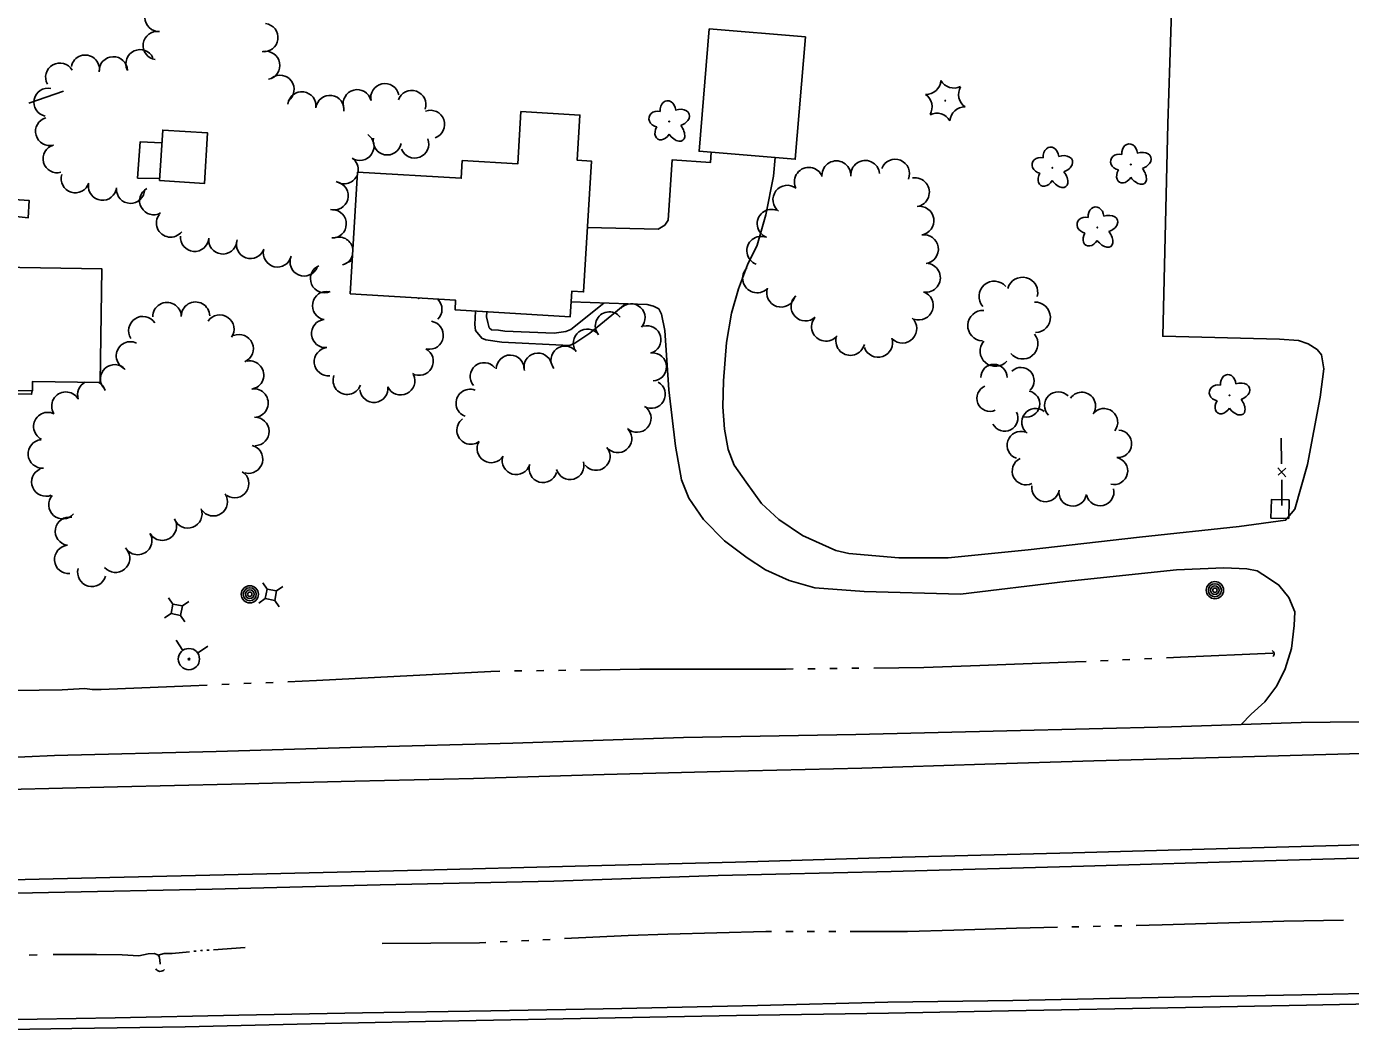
# Model space of a CAD drawing. Extents: x 588843 to 2552415, y 180129 to 269402.
# Drawn here: x 600900.8 to 601242.8, y 183490.3 to 183750.3 of the extents above; entities that cross this region are included whole.
import ezdxf

# ---------------------------------------------------------------- set-up
doc = ezdxf.new("R2010")
doc.units = 0
for name, color, linetype in [('E_BLD', 7, 'Continuous'), ('E_BLD_HvyDash', 7, 'Continuous'), ('E_DRN', 7, 'Continuous'), ('E_DWY', 7, 'Continuous'), ('E_FEN_P', 7, 'Continuous'), ('E_LAND_TreeLine_P', 7, 'Continuous'), ('E_LAND_Vegetation', 7, 'Continuous'), ('E_MISCPROP', 7, 'Continuous'), ('E_PATH_Sidewalk', 7, 'Continuous'), ('E_RDWY', 7, 'Continuous'), ('E_RDWY_Gravel', 7, 'Continuous'), ('E_STRUCT', 7, 'Continuous'), ('E_UTL_AG_Bold', 7, 'Continuous'), ('E_UTL_WHydrant', 7, 'Continuous'), ('E_WTR_P', 7, 'Continuous')]:
    doc.layers.add(name, color=color, linetype=linetype)

# ---------------------------------------------------------------- blocks, each defined once
blk = doc.blocks.new('CULV2_4')
at = {"layer": 'E_DRN'}
blk.add_arc((65, 48), 80.7, 216.8699, 323.1301, dxfattribs=at)
blk = doc.blocks.new('POLE_3')
at = {"layer": 'E_MISCPROP'}
for radius in [14.6, 11, 7.32, 3.66]:
    blk.add_circle((0, 0), radius, dxfattribs=at)
blk = doc.blocks.new('DTRE_4')
at = {"layer": 'E_LAND_Vegetation'}
blk.add_circle((-0.6, 0), 0.601, dxfattribs=at)
for centre, major_axis, ratio in [((-6.1, 17.5), (4.5, -16.3), 0.782863), ((13.3, 9), (-17.3, -9.6), 0.691916), ((-19.3, 0.5), (16.2, -0.4), 0.832022), ((-8.2, -17.2), (5.9, 15.9), 0.716896), ((11.6, -12.2), (-16.4, 15), 0.560249)]:
    blk.add_ellipse(centre, major_axis=major_axis, ratio=ratio, start_param=1.570796, end_param=4.712389, dxfattribs=at)
blk = doc.blocks.new('CTRE_4')
at = {"layer": 'E_LAND_Vegetation'}
blk.add_circle((0, 0), 0.733, dxfattribs=at)
for centre, start, end in [((-39.3, 29.4), 280.2067, 5.9716), ((5.9, 49), 220.2113, 305.9762), ((45.4, 19.3), 160.2113, 245.9762), ((-45.4, -19.3), 340.2113, 65.9762), ((39.5, -29.6), 100.2511, 185.9272), ((-5.9, -49), 40.2113, 125.9762)]:
    blk.add_arc(centre, 25.8, start, end, dxfattribs=at)
blk = doc.blocks.new('HYD_3')
at = {"layer": 'E_UTL_WHydrant'}
for p, q in [((-12.6, 12.6), (-27.3, 27.3)), ((12.6, 12.6), (27.3, 27.3))]:
    blk.add_line(p, q, dxfattribs=at)
for radius in [18, 1.38]:
    blk.add_circle((0, 0), radius, dxfattribs=at)
blk = doc.blocks.new('PED_3')
at = {"layer": 'E_UTL_AG_Bold'}
for p, q in [((-8.2, 8.2), (-17.5, 17.5)), ((8.2, 8.2), (17.5, 17.5)), ((-8.2, -8.2), (-17.5, -17.5)), ((8.2, -8.2), (17.5, -17.5))]:
    blk.add_line(p, q, dxfattribs=at)
blk.add_lwpolyline([(-8.2, -8.2), (8.2, -8.2), (8.2, 8.2), (-8.2, 8.2)], close=True, dxfattribs=at)

msp = doc.modelspace()

# ---------------------------------------------------------------- linework, layer by layer
at = {"layer": 'E_BLD'}
for points in [[(601077.17, 183749.7), (601102.01, 183747.63), (601099.38, 183716.01), (601074.53, 183718.08)], [(600984.42, 183681.19), (600986.31, 183712.7), (601013.1, 183711.1), (601013.37, 183715.64), (601027.69, 183714.78), (601028.5, 183728.32), (601043.75, 183727.4), (601043.06, 183715.76), (601046.72, 183715.54), (601044.7, 183681.72), (601041.67, 183681.9), (601041.27, 183675.31), (601011.51, 183677.09), (601011.66, 183679.56)], [(600935.12, 183710.48), (600935.97, 183723.55), (600947.59, 183722.79), (600946.74, 183709.72)], [(600893.71, 183688.08), (600920.29, 183687.67), (600919.83, 183658.31), (600902.36, 183658.59), (600902.32, 183656.13), (600894.41, 183656.25), (600894.45, 183659.05), (600855.16, 183659.66), (600855.94, 183709.73), (600887.73, 183709.23), (600887.69, 183706.96), (600894, 183706.87)]]:
    msp.add_lwpolyline(points, close=True, dxfattribs=at)
at = {"layer": 'E_BLD_HvyDash'}
msp.add_lwpolyline([(600902.27, 183656.13), (600902.12, 183655.26), (600869.37, 183655.78), (600869.3, 183659.44)], dxfattribs=at)
at = {"layer": 'E_DWY'}
for points in [[(601094.16, 183716.44), (601093.78, 183711.63), (601091.76, 183701.62), (601089.59, 183693.78), (601087.02, 183688.73), (601084.76, 183682.52), (601082.91, 183676.2), (601081.67, 183668.64), (601080.85, 183658.72), (601080.71, 183652.03), (601081.14, 183646.25), (601082.03, 183640.99), (601083.57, 183636.93), (601086.74, 183632.53), (601090.67, 183627.06), (601095.19, 183622.93), (601101.3, 183618.78), (601109.84, 183614.92), (601113.24, 183614.09), (601126.18, 183612.96), (601138.89, 183612.97), (601159.54, 183615.05), (601188.31, 183618.3), (601214.07, 183621.11), (601226.05, 183622.71), (601226.54, 183623.32), (601228.44, 183625.57), (601231.75, 183637.15), (601234.96, 183654.52), (601235.92, 183661.84), (601235.31, 183665.42), (601234.19, 183666.8), (601231.93, 183668.28), (601229.41, 183669.19), (601224.47, 183669.49), (601194.35, 183670.24), (601195.67, 183725.19), (601196.94, 183764.89)], [(601045.69, 183698.36), (601063.94, 183697.96), (601065.71, 183698.97), (601066.59, 183700.22), (601067.61, 183715.85), (601077.46, 183715.15), (601077.64, 183717.82)], [(601041.5, 183679.13), (601061.16, 183678.46), (601062.74, 183678.03), (601064.15, 183677.32), (601064.84, 183675.95), (601065.71, 183671.76), (601066.7, 183656.43), (601068.43, 183641.85), (601069.99, 183633.2), (601071.87, 183628.41), (601075.67, 183622.87), (601081.11, 183617.41), (601086.94, 183613.02), (601091.73, 183609.88), (601097.8, 183607.13), (601104.45, 183605.29), (601117.21, 183604.33), (601142.11, 183603.63), (601169.19, 183606.92), (601197.88, 183609.88), (601210.1, 183610.45), (601216.02, 183610.2), (601218.75, 183609.66), (601221.65, 183607.78), (601224.35, 183605.97), (601226.87, 183602.71), (601228.42, 183599.08), (601228.28, 183595.48), (601227.61, 183589.58), (601225.93, 183584.28), (601223.78, 183579.96), (601220.7, 183575.8), (601217.15, 183572.61), (601214.55, 183569.91)]]:
    msp.add_lwpolyline(points, dxfattribs=at)
at = {"layer": 'E_FEN_P'}
for p, q in [((601224.08, 183636.25), (601226.14, 183633.95)), ((601226.11, 183636.17), (601224.15, 183634.4))]:
    msp.add_line(p, q, dxfattribs=at)
for points in [[(600910.36, 183733.62), (600901.39, 183730.47)], [(601224.92, 183643.96), (601225, 183637.29)], [(601225.06, 183633.16), (601225.14, 183626.49)]]:
    msp.add_lwpolyline(points, dxfattribs=at)
at = {"layer": 'E_LAND_TreeLine_P'}
for centre, radius, start, end in [((600935.04, 183752.64), 3.65, 91.2322, 271.2322), ((600934.57, 183745.38), 3.65, 82.1276, 262.1276), ((600962.1, 183747.44), 3.65, 262.663, 82.663), ((600930.12, 183740.68), 3.65, 25.2965, 205.2965), ((600909.37, 183737.21), 3.65, 29.5329, 209.5329), ((600915.97, 183739.29), 3.65, 349.2965, 169.2965), ((600923.21, 183738.85), 3.65, 1.8869, 181.8869), ((600962.61, 183740.24), 3.65, 281.098, 101.098), ((600966.29, 183734.06), 3.65, 305.6054, 125.6054), ((600906.34, 183730.74), 3.65, 78.347, 258.347), ((600993.37, 183731.9), 3.65, 11.8828, 191.8828), ((600971.93, 183729.78), 3.65, 352.663, 172.663), ((600979.17, 183728.85), 3.65, 352.663, 172.663), ((600986.25, 183730.34), 3.65, 14.912, 194.912), ((601000.32, 183730.14), 3.65, 341.0647, 161.0647), ((601005.14, 183725), 3.65, 290.0706, 110.0706), ((600906.77, 183723.18), 3.65, 105.4967, 285.4967), ((600986.92, 183719.35), 3.65, 236.098, 56.098), ((600993.97, 183720.76), 3.65, 168.6185, 348.6185), ((601001.07, 183719.94), 3.65, 200.7867, 20.7867), ((600908.72, 183716.14), 3.65, 105.4967, 285.4967), ((600982.85, 183713.29), 3.65, 350.559, 56.098), ((601102.89, 183710.16), 3.73, 22.4079, 202.4079), ((601110.01, 183711.85), 3.73, 359.9092, 179.9092), ((601117.47, 183711.96), 3.73, 5.3874, 185.3874), ((601125.19, 183712.26), 3.73, 338.1927, 158.1927), ((600913.4, 183710.96), 3.65, 162.4875, 342.4875), ((600980.26, 183706.55), 3.65, 254.5329, 74.5329), ((600982.85, 183713.29), 3.65, 236.098, 339.399), ((601130.31, 183707.48), 3.73, 279.1565, 99.1565), ((600920.42, 183709.05), 3.65, 173.5055, 353.5055), ((600927.68, 183708.24), 3.65, 177.7734, 357.7734), ((600933.64, 183705.29), 3.65, 119.5329, 299.5329), ((601097.36, 183705.54), 3.73, 52.7315, 232.7315), ((601131.48, 183700.12), 3.73, 278.874, 98.874), ((600938, 183699.52), 3.65, 142.1528, 322.1528), ((600979.76, 183699.3), 3.65, 268.5692, 88.5692), ((601093.29, 183699.32), 3.73, 69.0926, 249.0926), ((601132.63, 183692.75), 3.73, 278.874, 98.874), ((600944.23, 183695.83), 3.65, 175.0244, 355.0244), ((600951.49, 183695.15), 3.65, 173.1486, 353.1486), ((600958.67, 183693.96), 3.65, 160.2965, 340.2965), ((600981.51, 183692.23), 3.65, 9.029, 104.912), ((601090.62, 183692.35), 3.73, 69.0926, 249.0926), ((600965.62, 183691.79), 3.65, 166.5783, 346.5783), ((600972.52, 183689.48), 3.65, 156.8369, 336.8369), ((600981.51, 183692.23), 3.65, 284.912, 344.122), ((600985.47, 183686.14), 3.65, 98.5338, 124.7273), ((600977.78, 183685.15), 3.65, 113.5239, 293.5239), ((601089.52, 183685.23), 3.73, 133.5692, 313.5692), ((601133.15, 183685.39), 3.73, 261.1149, 81.1149), ((601095.74, 183681.53), 3.73, 161.5972, 341.5972), ((601150.82, 183680.55), 3.95, 40.8428, 220.8428), ((601158.1, 183681.56), 3.95, 344.5329, 164.5329), ((600978.32, 183678.18), 3.65, 79.5754, 259.5754), ((600991.34, 183682.11), 3.65, 333.223, 335.1522), ((601004.48, 183677.26), 3.65, 128.2538, 133.9537), ((600998.42, 183680.57), 3.65, 351.4859, 353.1039), ((601004.48, 183677.26), 3.65, 313.9537, 44.8971), ((601102.03, 183677.94), 3.73, 132.7055, 312.7055), ((601131.3, 183678.2), 3.73, 250.5877, 70.5877), ((600937.1, 183675.35), 3.67, 0.8468, 180.8468), ((600944.45, 183675.46), 3.67, 0.8468, 180.8468), ((601051.36, 183672.94), 3.62, 38.9952, 218.9952), ((601056.98, 183675.01), 3.62, 317.9679, 137.9679), ((601147.9, 183673.01), 3.95, 87.5275, 267.5275), ((601161.35, 183675.14), 3.95, 272.0585, 92.0585), ((600930.84, 183671.72), 3.67, 33.347, 213.347), ((600950.73, 183672.09), 3.67, 325.3539, 145.3539), ((600978.06, 183670.96), 3.65, 95.5704, 275.5704), ((601004.81, 183670.53), 3.65, 260.5419, 80.5419), ((601061.07, 183669.38), 3.62, 284.6743, 104.6743), ((601107.34, 183672.73), 3.73, 140.2284, 320.2284), ((601127.06, 183672.24), 3.73, 226.5534, 46.5534), ((600955.72, 183667.05), 3.67, 293.4174, 113.4174), ((601045.66, 183668.49), 3.62, 37.229, 217.229), ((601113.62, 183669.04), 3.73, 166.1695, 346.1695), ((601120.8, 183668.58), 3.73, 198.7486, 18.7486), ((601151.1, 183666.43), 3.95, 139.1867, 319.1867), ((601158.15, 183668.32), 3.95, 218.9952, 38.9952), ((600927.65, 183665.19), 3.67, 64.4082, 244.4082), ((600978.77, 183663.69), 3.65, 95.5704, 275.5704), ((601002.23, 183663.8), 3.65, 241.2084, 61.2084), ((601032.92, 183662.29), 3.62, 14.1107, 194.1107), ((601039.9, 183664.12), 3.62, 37.229, 217.229), ((601062.51, 183662.33), 3.62, 272.4608, 92.4608), ((600923.55, 183659.26), 3.67, 41.7044, 221.7044), ((600958.41, 183660.24), 3.67, 279.1001, 99.1001), ((601019.02, 183659.83), 3.62, 39.5409, 219.5409), ((601025.76, 183661.78), 3.62, 359.1538, 179.1538), ((601150.72, 183659.59), 3.4, 0.057, 180.057), ((601157.71, 183658.81), 3.4, 313.5692, 133.5692), ((600983.63, 183658.87), 3.65, 159.7693, 339.7693), ((600997.47, 183658.73), 3.65, 205.348, 25.348), ((600910.96, 183652.2), 3.67, 30.8651, 210.8651), ((600917.65, 183655.12), 3.67, 117.6175, 197.6442), ((600917.65, 183655.12), 3.67, 17.6442, 60.5968), ((600959.57, 183652.99), 3.67, 279.1001, 99.1001), ((600990.53, 183656.81), 3.65, 186.3343, 6.3343), ((601015.38, 183652.96), 3.62, 69.3385, 249.3385), ((601062.2, 183655.25), 3.62, 240.9059, 60.9059), ((601149.72, 183654.25), 3.4, 113.1927, 293.1927), ((601159.14, 183652.78), 3.4, 258.347, 78.347), ((601167.33, 183652.35), 3.56, 44.2765, 224.2765), ((601173.42, 183652.24), 3.56, 324.734, 144.734), ((600906.29, 183646.93), 3.67, 64.0414, 244.0414), ((600959.78, 183645.65), 3.67, 271.3913, 91.3913), ((601015.59, 183645.97), 3.62, 125.8731, 305.8731), ((601058.52, 183649.06), 3.62, 226.5534, 46.5534), ((601153.49, 183649.11), 3.4, 206.8066, 26.8066), ((601161.49, 183648.02), 3.56, 52.2839, 232.2839), ((601179.14, 183648.02), 3.56, 321.913, 141.913), ((601053.54, 183643.81), 3.62, 219.1704, 39.1704), ((601157.68, 183642.1), 3.56, 70.9566, 250.9566), ((601182.73, 183642.48), 3.56, 265.8428, 85.8428), ((600904.86, 183639.86), 3.67, 95.089, 275.089), ((600958.17, 183638.5), 3.67, 256.124, 76.124), ((601020.83, 183641.2), 3.62, 148.5875, 328.5875), ((601027.31, 183638.12), 3.62, 163.4913, 343.4913), ((601047.94, 183639.24), 3.62, 219.1704, 39.1704), ((601159, 183635.42), 3.56, 115.7188, 295.7188), ((601181.71, 183635.47), 3.56, 256.9189, 76.9189), ((600905.77, 183632.58), 3.67, 112.6901, 292.6901), ((600954.55, 183632.18), 3.67, 237.0857, 57.0857), ((601034.24, 183636.06), 3.62, 163.4913, 343.4913), ((601041.2, 183636.85), 3.62, 195.6922, 15.6922), ((601164.06, 183631.07), 3.56, 170.7031, 350.7031), ((600910.18, 183626.74), 3.67, 139.1867, 319.1867), ((600949.05, 183627.49), 3.67, 214.1068, 34.1068), ((601171.08, 183629.92), 3.56, 170.7031, 350.7031), ((601178.15, 183630.01), 3.56, 193.1434, 13.1434), ((600942.46, 183624.35), 3.67, 200.7867, 20.7867), ((600911.88, 183619.87), 3.67, 80.5419, 260.5419), ((600935.87, 183621.17), 3.67, 210.2968, 30.2968), ((600929.52, 183617.47), 3.67, 210.2968, 30.2968), ((600911.7, 183612.58), 3.67, 94.7578, 274.7578), ((600923.8, 183612.87), 3.67, 219.5409, 39.5409), ((600917.66, 183609.23), 3.67, 164.5329, 344.5329)]:
    msp.add_arc(centre, radius, start, end, dxfattribs=at)
at = {"layer": 'E_PATH_Sidewalk'}
for points in [[(600935.15, 183711.03), (600929.47, 183711.14), (600930.11, 183720.46), (600935.75, 183720.24)], [(600897.6, 183705.61), (600901.49, 183705.32), (600901.23, 183700.89), (600897.35, 183701.32)], [(601016.78, 183676.77), (601016.59, 183673.26), (601016.8, 183671.71), (601018.4, 183669.77), (601019.46, 183669.37), (601023.57, 183668.77), (601041.05, 183667.88), (601042.48, 183668.44), (601046.29, 183671.02), (601052.92, 183676.45), (601055.55, 183678.66)], [(601049.94, 183678.85), (601041.45, 183672.04), (601040.11, 183671.45), (601037.13, 183671.1), (601024.33, 183671.54), (601022.69, 183671.79), (601020.92, 183671.95), (601020.31, 183672.44), (601019.95, 183673.83), (601019.61, 183675.31), (601019.75, 183676.59)]]:
    msp.add_lwpolyline(points, dxfattribs=at)
at = {"layer": 'E_RDWY'}
for points in [[(600552.79, 183564.21), (600581.74, 183561.54), (600608.96, 183559.57), (600641.57, 183557.38), (600674.19, 183555.61), (600705.51, 183554.21), (600731.63, 183553.28), (600755.84, 183552.78), (600781.15, 183552.39), (600806.17, 183552.09), (600834.78, 183552.08), (600867.06, 183552.54), (600895.84, 183553.12), (600924.32, 183553.79), (600953.78, 183554.5), (600985.61, 183555.3), (601016.24, 183556.01), (601050.05, 183557.01), (601079.96, 183557.81), (601116.61, 183558.67), (601148.4, 183559.7), (601176.51, 183560.57), (601211.89, 183561.46), (601245.7, 183562.46)], [(600543.69, 183541.74), (600577.15, 183538.78), (600607.43, 183536.27), (600641.01, 183534.14), (600668.59, 183532.7), (600699.37, 183531.23), (600727.26, 183530.14), (600756.95, 183529.39), (600787.06, 183528.97), (600818.09, 183528.82), (600850.96, 183529.12), (600885.68, 183529.55), (600922.33, 183530.41), (600962.86, 183531.37), (601002.83, 183532.27), (601042.54, 183533.35), (601083.94, 183534.39), (601126.99, 183535.61), (601171.1, 183536.75), (601217.37, 183538.04), (601255.58, 183539.11), (601292.91, 183540.1)], [(600553.86, 183501.82), (600586.51, 183498.99), (600613.11, 183497.08), (600646.09, 183495.03), (600675.42, 183493.56), (600702.77, 183492.42), (600735.07, 183491.44), (600761.82, 183490.89), (600790.93, 183490.58), (600822.89, 183490.34), (600846.02, 183490.47), (600879.77, 183490.83), (600912.49, 183491.36), (600941.82, 183491.85), (600977.98, 183492.63), (601012.48, 183493.32), (601048.41, 183494.05), (601084.21, 183494.71), (601123.5, 183495.38), (601154.49, 183495.96), (601200.25, 183496.8), (601231.47, 183497.43), (601261.16, 183498.03), (601284.37, 183498.47)]]:
    msp.add_lwpolyline(points, dxfattribs=at)
at = {"layer": 'E_RDWY_Gravel'}
for points in [[(600546.81, 183572.7), (600582.11, 183569.44), (600623.08, 183566.22), (600660.43, 183563.79), (600696.65, 183562.31), (600734.52, 183561.02), (600768.56, 183560.14), (600799.09, 183559.7), (600831.5, 183559.92), (600869.59, 183560.17), (600907.99, 183561.93), (600949.81, 183562.96), (600987.4, 183564.09), (601026.45, 183565.14), (601070.54, 183566.61), (601070.54, 183566.61), (601115.05, 183567.32), (601154.08, 183568.27), (601196.56, 183569.33), (601230.07, 183570.41), (601260.07, 183570.76), (601288.51, 183572.07), (601297.46, 183572.38)], [(600356.34, 183561.75), (600383.44, 183557.71), (600430.09, 183550.8), (600469.67, 183545.73), (600514.49, 183540.8), (600560.36, 183536.38), (600605.76, 183532.75), (600651.54, 183530.05), (600695.11, 183527.95), (600740.43, 183526.05), (600780.34, 183525.08), (600824.57, 183524.96), (600865.06, 183525.64), (600906.5, 183526.51), (600948.74, 183527.39), (600992.18, 183528.5), (601037.04, 183529.44), (601079.45, 183530.95), (601124.21, 183531.93), (601173.85, 183533.36), (601220.62, 183534.68), (601259.88, 183535.82), (601293.17, 183536.68)], [(600539.31, 183505.74), (600572.85, 183502.56), (600602.29, 183500.29), (600627.31, 183498.6), (600653.15, 183497.11), (600683.04, 183495.7), (600712.99, 183494.5), (600743.99, 183493.54), (600771.97, 183493.1), (600800.54, 183492.82), (600830.16, 183492.79), (600862.54, 183493.31), (600893.34, 183493.61), (600923.67, 183494.15), (600955.65, 183494.78), (600987.63, 183495.41), (601020.78, 183495.93), (601054.62, 183496.58), (601089.68, 183497.34), (601123.35, 183498.15), (601155.6, 183498.6), (601197.24, 183499.49), (601230.29, 183500.04), (601262.3, 183500.77)]]:
    msp.add_lwpolyline(points, dxfattribs=at)
at = {"layer": 'E_STRUCT'}
msp.add_lwpolyline([(601222.28, 183623.28), (601222.39, 183628.06), (601226.98, 183627.96), (601226.87, 183623.17)], close=True, dxfattribs=at)
at = {"layer": 'E_WTR_P'}
for points in [[(601191.53, 183586.99), (601189.64, 183586.91)], [(601222.73, 183588.34), (601198.96, 183587.34), (601195.31, 183587.17)], [(601023.11, 183583.7), (601020.78, 183583.67), (600995.7, 183582.35)], [(601028.79, 183583.79), (601026.9, 183583.76)], [(601034.47, 183583.87), (601032.58, 183583.84)], [(601040.15, 183583.95), (601038.25, 183583.93)], [(601071.38, 183584.24), (601059.28, 183584.23), (601043.93, 183584.01)], [(601098.83, 183584.28), (601096.98, 183584.26), (601071.38, 183584.24)], [(601104.51, 183584.35), (601102.61, 183584.32)], [(601110.18, 183584.41), (601108.29, 183584.39)], [(601115.86, 183584.47), (601113.97, 183584.45)], [(601147.08, 183585.18), (601132.65, 183584.65), (601119.65, 183584.51)], [(601174.51, 183586.21), (601171.81, 183586.09), (601147.08, 183585.18)], [(601180.19, 183586.47), (601178.29, 183586.39)], [(601185.86, 183586.73), (601183.97, 183586.65)], [(600947.48, 183580.09), (600943.28, 183579.91), (600920.06, 183578.97)], [(600953.16, 183580.34), (600951.27, 183580.26)], [(600958.83, 183580.58), (600956.94, 183580.5)], [(600964.5, 183580.82), (600962.61, 183580.74)], [(600995.7, 183582.35), (600975.7, 183581.3), (600968.29, 183580.98)], [(600886.05, 183578.58), (600910.03, 183578.93), (600915.88, 183579.23), (600917.72, 183578.94), (600920.06, 183578.97)], [(601187.45, 183518.03), (601194.14, 183518.19), (601214.22, 183518.77)], [(601214.22, 183518.77), (601225.58, 183519.1), (601241, 183519.4)], [(601039.75, 183514.6), (601056.26, 183515.44), (601066.5, 183515.72)], [(601066.51, 183515.72), (601091.77, 183516.4), (601093.28, 183516.4)], [(601096.97, 183516.4), (601098.82, 183516.4)], [(601102.51, 183516.4), (601104.36, 183516.4)], [(601108.05, 183516.4), (601109.9, 183516.4)], [(601113.59, 183516.41), (601128.4, 183516.41), (601140.37, 183516.78)], [(601140.37, 183516.78), (601156.51, 183517.28), (601167.14, 183517.54)], [(601170.83, 183517.63), (601172.68, 183517.67)], [(601176.37, 183517.76), (601178.22, 183517.8)], [(601181.91, 183517.89), (601183.76, 183517.94)], [(600957.25, 183512.29), (600949.08, 183511.73)], [(600992.68, 183513.38), (601017.81, 183513.48), (601019.46, 183513.56)], [(601023.15, 183513.75), (601024.99, 183513.85)], [(601028.68, 183514.03), (601030.53, 183514.13)], [(601034.22, 183514.32), (601036.06, 183514.41)], [(600901.5, 183510.33), (600903.55, 183510.38)], [(600907.66, 183510.47), (600909.66, 183510.51), (600918.85, 183510.53), (600925.54, 183510.39), (600929.85, 183510.16), (600932.24, 183510.67), (600933.76, 183510.78), (600934.73, 183510.41), (600935.04, 183510), (600935.22, 183509.1), (600935.34, 183508)], [(600942.89, 183511.21), (600938.46, 183510.77), (600936.31, 183510.72), (600934.79, 183510.33)], [(600944.58, 183511.38), (600944.01, 183511.32)], [(600946.26, 183511.54), (600945.82, 183511.51), (600945.7, 183511.49)], [(600947.95, 183511.65), (600947.39, 183511.61)]]:
    msp.add_lwpolyline(points, dxfattribs=at)

# ---------------------------------------------------------------- block references
at = {"layer": 'E_DRN'}
for p, xscale, yscale, rotation in [((601222.81, 183587.46), 0.012139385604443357, 0.012139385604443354, 97.7314975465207), ((600934.16, 183506.83), 0.017821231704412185, 0.017821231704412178, -5.1622465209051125)]:
    msp.add_blockref('CULV2_4', p, dxfattribs=dict(at, xscale=xscale, yscale=yscale, rotation=rotation))
at = {"layer": 'E_LAND_Vegetation', "xscale": 0.1524003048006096, "yscale": 0.1524003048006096, "rotation": -10.602578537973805}
for name, p in [('CTRE_4', (601138.16, 183731.14)), ('DTRE_4', (601066.91, 183725.75)), ('DTRE_4', (601186.18, 183714.62)), ('DTRE_4', (601165.88, 183713.78)), ('DTRE_4', (601177.52, 183698.33)), ('DTRE_4', (601211.66, 183654.98))]:
    msp.add_blockref(name, p, dxfattribs=at)
at = {"layer": 'E_MISCPROP', "xscale": 0.1524003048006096, "yscale": 0.15240030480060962, "rotation": -15.467092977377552}
for p in [(600958.48, 183603.58), (601207.81, 183604.64)]:
    msp.add_blockref('POLE_3', p, dxfattribs=at)
at = {"layer": 'E_UTL_AG_Bold', "xscale": 0.1524003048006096, "yscale": 0.1524003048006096, "rotation": -10.602578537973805}
for p in [(600963.94, 183603.46), (600939.59, 183599.59)]:
    msp.add_blockref('PED_3', p, dxfattribs=at)
at = {"layer": 'E_UTL_WHydrant', "xscale": 0.1524003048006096, "yscale": 0.1524003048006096, "rotation": -10.602578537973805}
msp.add_blockref('HYD_3', (600942.75, 183586.83), dxfattribs=at)

doc.saveas('drawing.dxf')
